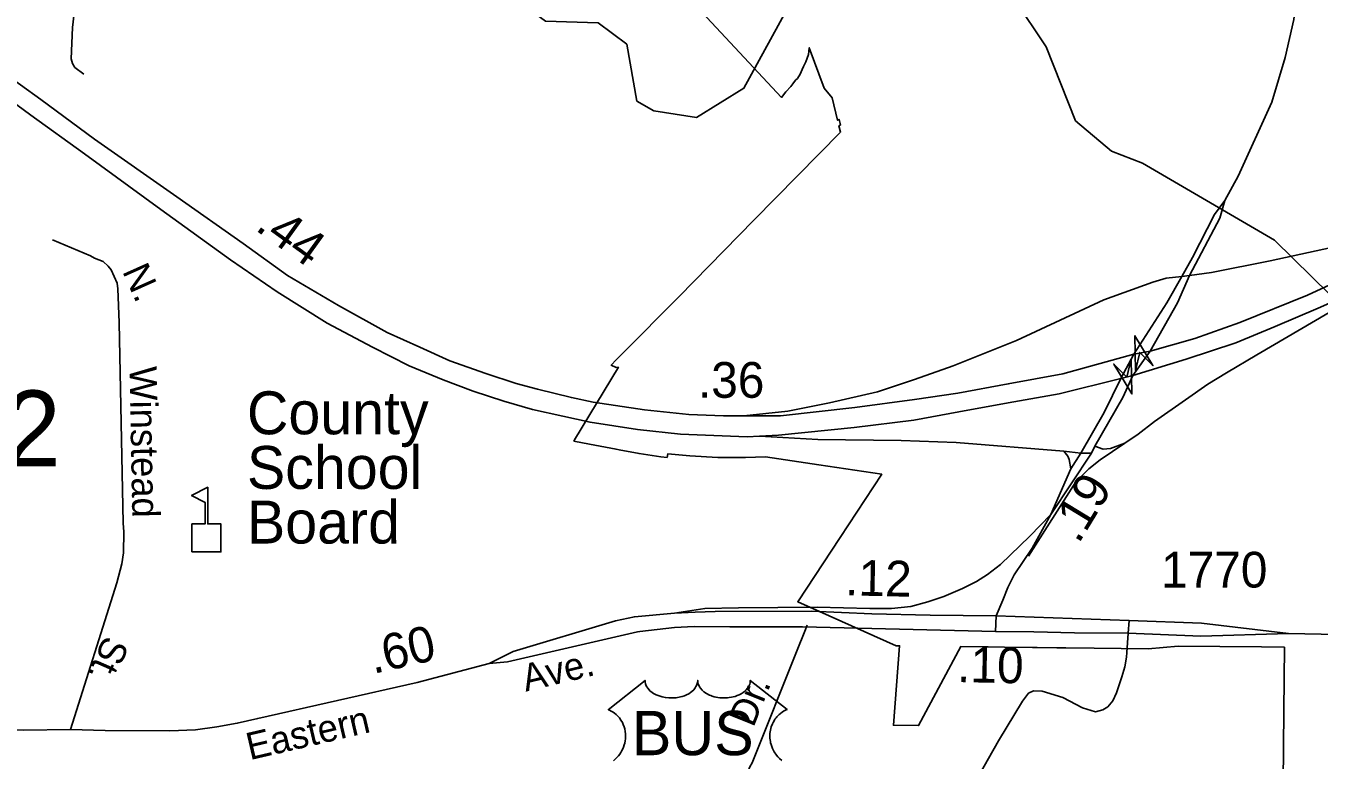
# Model space of a CAD drawing. Extents: x 2220236 to 2384410, y 720751 to 894131.
# Drawn here: x 2310514 to 2315038, y 809525 to 812092 of the extents above; entities that cross this region are included whole.
import ezdxf

# ---------------------------------------------------------------- set-up
doc = ezdxf.new("R2010")
doc.units = 0
for name, color, linetype in [('Exist Boundary Political City Limit New', 7, 'Continuous'), ('Exist Civil Demographics City Label', 7, 'Continuous'), ('Exist Cultural Educational Facility Elementary CELL', 7, 'Continuous'), ('Exist Cultural Educational Facility Elementary Label', 7, 'Continuous'), ('Exist Hydrographic Creek Single Shore', 7, 'Continuous'), ('Exist Hydrographic Misc Water Feature', 7, 'Continuous'), ('Exist Road Non-System Type 51', 7, 'Continuous'), ('Exist Road Non-System Type 51 Label', 7, 'Continuous'), ('Exist Road Primary US Attributed', 7, 'Continuous'), ('Exist Road Primary US Divided Attributed', 7, 'Continuous'), ('Exist Road Primary US Label', 7, 'Continuous'), ('Exist Road Primary US Mileage Hundredths English Label', 7, 'Continuous'), ('Exist Road Primary US Ramp 1 Lane  Attributed', 7, 'Continuous'), ('Exist Road Primary US Shield CELL', 7, 'Continuous'), ('Exist Road Primary US Shield Number Label', 7, 'Continuous'), ('Exist Road Secondary Mileage Hundredths English Label', 7, 'Continuous'), ('Exist Road Secondary Structure Standard Bridge Attributed CELL', 7, 'Continuous'), ('Exist Road Secondary Type 51 Attributed', 7, 'Continuous'), ('Exist Road Secondary Type 51 Divided Attributed', 7, 'Continuous'), ('Exist Road Secondary Type 51 Number Label', 7, 'Continuous'), ('Map Preparation Boundary City Limit Buffer Line', 7, 'Continuous')]:
    doc.layers.add(name, color=color, linetype=linetype)

msp = doc.modelspace()

# ---------------------------------------------------------------- linework, layer by layer
at = {"layer": 'Exist Boundary Political City Limit New'}
msp.add_lwpolyline([(2312880, 812138.6), (2313157.2, 811841.9), (2313172.8, 811861.4), (2313190, 811880.4), (2313196.5, 811889.8), (2313206.8, 811901.9), (2313213.2, 811908.8), (2313222.8, 811923.2), (2313230, 811939.2), (2313234.8, 811950.1), (2313236.2, 811955), (2313242, 811966), (2313251.8, 811992.5), (2313254.5, 812016), (2313307, 811874), (2313334.2, 811840.7), (2313353.5, 811762.2), (2313359, 811765.1), (2313364.2, 811746.2), (2313358.2, 811743), (2313363.8, 811720.6), (2313061.5, 811413.6), (2312798.5, 811144.6), (2312600.5, 810945.6), (2312578.8, 810924.4), (2312561.8, 810905.6), (2312578.8, 810898.4), (2312586.8, 810898.6), (2312433.8, 810644.7), (2312431.2, 810640.4), (2312486.2, 810629.8), (2312578.8, 810612.1), (2312590, 810610), (2312659.2, 810596.9), (2312735.2, 810585.6), (2312757, 810583.4), (2312759.8, 810596.3), (2312837.2, 810588.8), (2312934.2, 810583.5), (2313031.5, 810582.9), (2313101.2, 810585.6), (2313287.8, 810557.1), (2313508.2, 810524.6), (2313362.2, 810303.8), (2313214, 810079), (2313290.2, 810045.1), (2313558.5, 809925.2), (2313570.2, 809925.1), (2313548.5, 809647.1), (2313637, 809645.9), (2313784.5, 809922.2), (2313866.5, 809921.2), (2313876.2, 809921.1), (2313880, 809921), (2313937.2, 809920.2), (2314035.5, 809918.9), (2314051.8, 809918.7), (2314120.2, 809917.8), (2314151.8, 809917.4), (2314250.5, 809916.2), (2314440.2, 809914), (2314545, 809923.3), (2314836.2, 809920.8), (2314916.2, 809920), (2314914.2, 809697.1), (2314912, 809445.2)], dxfattribs=at)
at = {"layer": 'Exist Cultural Educational Facility Elementary CELL'}
msp.add_lwpolyline([(2311095.2, 810253), (2311095.2, 810350.9), (2311141.2, 810350.9), (2311141.2, 810426), (2311094.2, 810450.3), (2311150.8, 810479.4), (2311150.8, 810350.9), (2311196.9, 810350.9), (2311196.9, 810253)], close=True, dxfattribs=at)
at = {"layer": 'Exist Hydrographic Creek Single Shore'}
msp.add_lwpolyline([(2313124.7, 812806.9), (2313010.7, 812507), (2313020.5, 812431.8), (2313171.6, 812274), (2313172.7, 812142.7), (2313025.6, 811874.2), (2312860.6, 811772.2), (2312710.7, 811795.6), (2312651.6, 811829.3), (2312616.5, 812028), (2312515.7, 812102.7), (2312332.5, 812108.4), (2312189.6, 812214.1), (2311953.6, 812503.1), (2311692.6, 812741.9), (2311415.5, 812881.6), (2311173.6, 812920.8), (2310845, 813061.2)], dxfattribs=at)
at = {"layer": 'Exist Hydrographic Misc Water Feature'}
msp.add_lwpolyline([(2316052.6, 809306.7), (2316099.6, 809607.3), (2316070.7, 809940.8), (2316027.6, 810106.5), (2315749.6, 810360.9), (2315672.7, 810495.6), (2315470.7, 810710.5), (2315269.7, 810846.7), (2315141.6, 811087.6), (2314881.6, 811342.8), (2314419.6, 811612.8), (2314311.7, 811654.3), (2314185.6, 811760.7), (2314082.7, 812019.1), (2313972.6, 812185.3), (2313585.6, 812504.2), (2313492.5, 812638.2), (2313391.6, 812735.8), (2313233.5, 812749.1), (2313124.7, 812806.9)], dxfattribs=at)
at = {"layer": 'Exist Road Non-System Type 51'}
for p, q in [((2313238.7, 809975.7), (2313247.3, 809997.6)), ((2314373, 810013.8), (2314370.4, 809968.8)), ((2313212.5, 809909.6), (2313238.7, 809975.7)), ((2314370.4, 809968.8), (2314365.3, 809901.3))]:
    msp.add_line(p, q, dxfattribs=at)
for points in [[(2310683.5, 812137), (2310677.9, 812087), (2310673.2, 811976.9), (2310677.3, 811960.9), (2310685.5, 811947), (2310717.6, 811923.3)], [(2310608, 811344.5), (2310740.6, 811287.9), (2310754.7, 811280), (2310784.8, 811268.5), (2310802.8, 811252.6), (2310813, 811238.8), (2310833.5, 811193), (2310835.7, 811173.1), (2310840.9, 811055.1), (2310854.6, 810353.6), (2310856.8, 810323.7), (2310855.6, 810249.6), (2310850.2, 810211.6), (2310832.8, 810145.5), (2310670.4, 809631.9)], [(2312638.8, 807833.9), (2312838.4, 808235.9), (2312893, 808360.4), (2312898.7, 808380.5), (2312902.6, 808398.6), (2312902.4, 808418.6), (2312960, 809198.8), (2312967.3, 809268.7), (2312986.4, 809354.9), (2313046.6, 809501.7), (2313054.5, 809515.6), (2313212.5, 809909.6)], [(2314365.3, 809901.3), (2314364.1, 809885.6), (2314357.7, 809852), (2314348.1, 809816.7), (2314328.9, 809760.7), (2314316.1, 809732.7), (2314298.5, 809711.9), (2314280.9, 809700.6), (2314255.3, 809694.2), (2314210.5, 809708.6), (2314141.7, 809743.9), (2314069.6, 809766.3), (2314039.2, 809767.9), (2314021.6, 809759.9), (2314000.8, 809731.1), (2313916, 809593.3), (2313746.3, 809292.3)]]:
    msp.add_lwpolyline(points, dxfattribs=at)
at = {"layer": 'Exist Road Primary US Attributed'}
msp.add_lwpolyline([(2310189.6, 809649.7), (2310227, 809645.1), (2310253.7, 809642.5), (2310289.5, 809641), (2310400.5, 809635), (2310506.4, 809630.2), (2310670.4, 809631.9), (2310792.3, 809629.2), (2311018.2, 809627.7), (2311108.1, 809630.7), (2311182.1, 809641.4), (2311253.8, 809654.3), (2311325.6, 809671), (2311883.6, 809797.1), (2312135.1, 809863.1)], dxfattribs=at)
at = {"layer": 'Exist Road Primary US Divided Attributed'}
for points in [[(2313025.4, 810729.5), (2312954.9, 810729.5), (2312833.5, 810733.5), (2312677.9, 810749.6), (2312498.7, 810776.7), (2312422.4, 810792.7), (2312303.9, 810821.9), (2312229.7, 810842), (2312123.3, 810877.1), (2311996.8, 810921.3), (2311892.4, 810968.5), (2311777.9, 811020.7), (2311608.3, 811114.2), (2311429.6, 811219.6), (2311275, 811331.1), (2311042.1, 811494.8), (2310754.1, 811696.4), (2310566.8, 811834.3), (2310423.3, 811937.8)], [(2310362, 811904.6), (2310531.7, 811780.1), (2310719.4, 811644.5), (2310986.4, 811450.6), (2311229.8, 811273.9), (2311393.5, 811162.4), (2311568.1, 811052.9), (2311726.7, 810969.5), (2311855.2, 810903.2), (2311973.7, 810855), (2312079.1, 810814.8), (2312186.5, 810779.7), (2312286.9, 810750.6), (2312392.3, 810727.5), (2312487.6, 810706.4), (2312653.8, 810681.3), (2312804.4, 810665.2), (2313037.2, 810656.1), (2313080.7, 810658)], [(2315550.2, 811447.3), (2315402.6, 811363.4), (2315198.3, 811244.2), (2314996.9, 811150.8), (2314760.9, 811055.2), (2314603.5, 810999.8), (2314446.7, 810954.9)], [(2314386.1, 810869.5), (2314572.9, 810926.9), (2314746.6, 810984.5), (2314883.7, 811041.1), (2315034, 811105), (2315208.3, 811182.5), (2315308.1, 811230)], [(2314389.3, 810944.1), (2314141.5, 810876.1), (2313950.2, 810840.4), (2313774.6, 810808.7), (2313622.5, 810785.7), (2313413.7, 810757.6), (2313153.7, 810729.5), (2313025.4, 810729.5)], [(2314446.7, 810954.9), (2314389.3, 810944.1)], [(2313080.7, 810658), (2313146.4, 810660.8), (2313411.7, 810688.3), (2313620, 810713.4), (2313777.6, 810743.5), (2313950.2, 810774.3), (2314128.4, 810805.8), (2314344.4, 810859.4)], [(2314344.4, 810859.4), (2314386.1, 810869.5)], [(2313907.7, 810029.4), (2313677.2, 810032.4), (2313472.8, 810036.9), (2313261.1, 810046.2), (2312925.8, 810044.6), (2312855, 810042.3), (2312783.1, 810039), (2312642.7, 810026.3), (2312576.2, 810012), (2312219.1, 809905.4), (2312135.1, 809863.1)], [(2312135.1, 809863.1), (2312199, 809869.5), (2312653.8, 809974.3), (2312661.6, 809975.5), (2312782.6, 809988.9), (2312852.3, 809992.5), (2312976.2, 809991.6), (2313230.3, 809991.6), (2313570.5, 809983.5), (2313906, 809974.4)]]:
    msp.add_lwpolyline(points, dxfattribs=at)
at = {"layer": 'Exist Road Primary US Ramp 1 Lane  Attributed'}
for points in [[(2315550.2, 811447.3), (2315281.1, 811362.8), (2315080.5, 811317.1), (2314865.9, 811271.4), (2314661.2, 811229.6), (2314584.8, 811219.7)], [(2314557.6, 811216.5), (2314502.2, 811209.9), (2314456.1, 811196.6), (2314285.2, 811134.1), (2313979.7, 810992), (2313757.5, 810903.5), (2313622.2, 810855.9), (2313492.9, 810813.3), (2313324.9, 810774.1), (2313179.2, 810745.8), (2313025.4, 810729.5)], [(2314253, 810623.4), (2314282, 810612.8), (2314307.9, 810614.4), (2314358.6, 810633.4), (2314405, 810665.1), (2314462.1, 810708.7), (2314570.6, 810784.5), (2314647.9, 810839.6), (2314713.3, 810879.7), (2314819.7, 810942.2), (2315120.6, 811117.7), (2315308.1, 811230)], [(2314584.8, 811219.7), (2314557.6, 811216.5)], [(2313080.7, 810658), (2313284.7, 810646.2), (2313575.6, 810642.9), (2313767.9, 810635.8), (2314144.5, 810605.9), (2314204.3, 810598.7)], [(2314358.6, 810633.4), (2314271.5, 810575.3), (2314231.9, 810543.1), (2314186.5, 810497.7), (2314021.7, 810238)], [(2314144.5, 810605.9), (2314158.7, 810587.5), (2314163.5, 810575.9), (2314169.3, 810544.2)], [(2314204.3, 810598.7), (2314241.8, 810598.9)], [(2314098.8, 810383.7), (2314026, 810308.2), (2313923.3, 810209.5), (2313877.3, 810174.6), (2313839.3, 810149.8), (2313790.2, 810125), (2313725, 810097.5), (2313669.1, 810079.1), (2313609.4, 810062.7), (2313541.6, 810055.8), (2313466.1, 810054.8), (2313282.1, 810060.6), (2313006.5, 810057.9), (2312889.6, 810055.3), (2312783.1, 810039)]]:
    msp.add_lwpolyline(points, dxfattribs=at)
at = {"layer": 'Exist Road Primary US Shield CELL'}
msp.add_lwpolyline([(2312569.3, 809523.2), (2312575.6, 809528.3), (2312583, 809535.6), (2312586.9, 809540), (2312591.5, 809546.1), (2312595.3, 809551.8), (2312598.2, 809556.9), (2312602.1, 809564.5), (2312604.5, 809570.1), (2312607.5, 809578.7), (2312608.9, 809584.8), (2312610.5, 809592.6), (2312611.4, 809600), (2312611.8, 809609.2), (2312611.6, 809616.8), (2312610.6, 809625.7), (2312608.9, 809634.2), (2312606.9, 809641.7), (2312603.7, 809650.2), (2312600.8, 809656.4), (2312595.9, 809664.8), (2312590.4, 809672.7), (2312584.7, 809679), (2312579, 809684.7), (2312573.6, 809689), (2312568.4, 809692.7), (2312561.8, 809696.7), (2312555.5, 809699.8), (2312551.6, 809701.4), (2312680.2, 809803.8), (2312680.5, 809798.5), (2312681.8, 809792.2), (2312682.8, 809788.9), (2312685.7, 809782.7), (2312690.6, 809775.3), (2312697.4, 809768.1), (2312705.1, 809761.8), (2312710.2, 809758.5), (2312719, 809753.7), (2312729, 809749.6), (2312740, 809746.4), (2312751.4, 809744.1), (2312763.7, 809742.7), (2312776, 809742.5), (2312789.2, 809743.5), (2312803.8, 809746.3), (2312810.5, 809748), (2312818, 809750.6), (2312825, 809753.5), (2312832.7, 809757.6), (2312838.9, 809761.6), (2312843.7, 809765.1), (2312850.5, 809771.6), (2312855.9, 809778.4), (2312858.2, 809782.2), (2312860.2, 809785.8), (2312862.9, 809793.6), (2312863.6, 809797), (2312864.2, 809804.1), (2312864.6, 809798.1), (2312865.2, 809794.4), (2312866.2, 809790.8), (2312867.7, 809786.9), (2312870.5, 809781.4), (2312873.5, 809776.8), (2312879.3, 809770.1), (2312882.8, 809766.7), (2312886.1, 809764.1), (2312894.8, 809758.1), (2312905, 809752.9), (2312910.1, 809750.7), (2312915.2, 809748.9), (2312921.7, 809746.9), (2312928.5, 809745.3), (2312935.2, 809744.2), (2312942, 809743.2), (2312949, 809742.7), (2312954.7, 809742.5), (2312961.7, 809742.6), (2312968.2, 809743), (2312974.8, 809743.7), (2312982.1, 809744.9), (2312987.9, 809746.2), (2312995.6, 809748.3), (2313002.6, 809750.8), (2313008.8, 809753.4), (2313016.8, 809757.6), (2313023.2, 809761.6), (2313027.9, 809765.4), (2313033.5, 809770.6), (2313038.9, 809776.8), (2313042, 809781.3), (2313044.2, 809785.9), (2313046.2, 809790.8), (2313047.5, 809795.9), (2313048.1, 809800.4), (2313048.2, 809804.2), (2313176.8, 809701.8), (2313173.8, 809700.6), (2313166.8, 809697.2), (2313161.3, 809693.9), (2313152.4, 809687.7), (2313148.6, 809684.3), (2313144.8, 809680.7), (2313141.3, 809676.9), (2313138.2, 809673.3), (2313134.5, 809668.2), (2313131.2, 809663), (2313127.9, 809657.3), (2313125.5, 809652.4), (2313121.6, 809642), (2313119.7, 809635.5), (2313118.5, 809630), (2313116.9, 809618.5), (2313116.6, 809613), (2313116.6, 809607.6), (2313116.9, 809601.9), (2313117.4, 809596.5), (2313118.4, 809590.8), (2313119.3, 809585.7), (2313120.9, 809579.6), (2313123.2, 809572.4), (2313126, 809565.5), (2313131.9, 809554.4), (2313139.4, 809543), (2313144.8, 809536.6), (2313150.1, 809531.1), (2313158.1, 809524.4)], dxfattribs=at)
at = {"layer": 'Exist Road Secondary Structure Standard Bridge Attributed CELL'}
for points in [[(2314396, 810887.2), (2314393.5, 811009.1), (2314456.6, 810904.8), (2314410.5, 810950.5)], [(2314379.8, 810927.7), (2314382.8, 810805.8), (2314319.3, 810909.9), (2314365.6, 810864.3)]]:
    msp.add_lwpolyline(points, close=True, dxfattribs=at)
at = {"layer": 'Exist Road Secondary Type 51 Attributed'}
for points in [[(2314646, 813803.9), (2314670.2, 813725.3), (2314780.2, 813359.4), (2314909.5, 812905.7), (2314957.1, 812682.5), (2314976.4, 812495.1), (2314973.4, 812316.6), (2314949.7, 812114.3), (2314918.4, 811981.9), (2314872.4, 811825.8), (2314754.9, 811566.9), (2314708.1, 811481.6)], [(2314098.8, 810383.7), (2314033.6, 810266), (2313971.1, 810172.5), (2313948.9, 810128.7), (2313932, 810084.3), (2313907.7, 810029.4), (2313906, 809974.4)], [(2314930.8, 809968.1), (2314626, 810004.2), (2314373, 810013.8), (2313907.7, 810029.4)], [(2313906, 809974.4), (2314040.3, 809973.7), (2314182.7, 809970.8), (2314370.4, 809968.8), (2314624.1, 809959.2), (2314930.8, 809968.1)], [(2314930.8, 809968.1), (2316020.8, 809946.1), (2316687.7, 809938.7)]]:
    msp.add_lwpolyline(points, dxfattribs=at)
at = {"layer": 'Exist Road Secondary Type 51 Divided Attributed'}
for points in [[(2314708.1, 811481.6), (2314671.2, 811432.8), (2314594.9, 811282), (2314557.6, 811216.5)], [(2314584.8, 811219.7), (2314690.4, 811419.9), (2314708.1, 811481.6)], [(2314557.6, 811216.5), (2314504.8, 811123.7), (2314389.3, 810944.1)], [(2314446.7, 810954.9), (2314541.8, 811124.3), (2314584.8, 811219.7)], [(2314389.3, 810944.1), (2314344.4, 810859.4)], [(2314386.1, 810869.5), (2314446.7, 810954.9)], [(2314098.8, 810383.7), (2314241.8, 810598.9), (2314253, 810623.4), (2314350.8, 810792.8), (2314386.1, 810869.5)], [(2314344.4, 810859.4), (2314285.9, 810740.2), (2314204.3, 810598.7), (2314169.3, 810544.2), (2314098.8, 810383.7)]]:
    msp.add_lwpolyline(points, dxfattribs=at)
at = {"layer": 'Map Preparation Boundary City Limit Buffer Line'}
msp.add_lwpolyline([(2312880, 812138.6), (2313157.2, 811841.9), (2313172.8, 811861.4), (2313190, 811880.4), (2313196.5, 811889.8), (2313206.8, 811901.9), (2313213.2, 811908.8), (2313222.8, 811923.2), (2313230, 811939.2), (2313234.8, 811950.1), (2313236.2, 811955), (2313242, 811966), (2313251.8, 811992.5), (2313254.5, 812016), (2313307, 811874), (2313334.2, 811840.7), (2313353.5, 811762.2), (2313359, 811765.1), (2313364.2, 811746.2), (2313358.2, 811743), (2313363.8, 811720.6), (2313061.5, 811413.6), (2312798.5, 811144.6), (2312600.5, 810945.6), (2312578.8, 810924.4), (2312561.8, 810905.6), (2312578.8, 810898.4), (2312586.8, 810898.6), (2312433.8, 810644.7), (2312431.2, 810640.4), (2312486.2, 810629.8), (2312578.8, 810612.1), (2312590, 810610), (2312659.2, 810596.9), (2312735.2, 810585.6), (2312757, 810583.4), (2312759.8, 810596.3), (2312837.2, 810588.8), (2312934.2, 810583.5), (2313031.5, 810582.9), (2313101.2, 810585.6), (2313287.8, 810557.1), (2313508.2, 810524.6), (2313362.2, 810303.8), (2313214, 810079), (2313290.2, 810045.1), (2313558.5, 809925.2), (2313570.2, 809925.1), (2313548.5, 809647.1), (2313637, 809645.9), (2313784.5, 809922.2), (2313866.5, 809921.2), (2313876.2, 809921.1), (2313880, 809921), (2313937.2, 809920.2), (2314035.5, 809918.9), (2314051.8, 809918.7), (2314120.2, 809917.8), (2314151.8, 809917.4), (2314250.5, 809916.2), (2314440.2, 809914), (2314545, 809923.3), (2314836.2, 809920.8), (2314916.2, 809920), (2314914.2, 809697.1), (2314912, 809445.2)], dxfattribs=at)

# ---------------------------------------------------------------- texts
at = {"layer": 'Exist Civil Demographics City Label'}
msp.add_text('Pop. 4,392', height=265, dxfattribs=at).set_placement((2308922.4, 810552.4))
at = {"layer": 'Exist Cultural Educational Facility Elementary Label'}
for s, p in [('County', (2311287.8, 810664.5)), ('School', (2311287.8, 810473.5)), ('Board', (2311287.8, 810282.5))]:
    msp.add_text(s, height=150, dxfattribs=at).set_placement(p)
at = {"layer": 'Exist Road Non-System Type 51 Label'}
for s, rotation, p in [('N.', 294.115, (2310850.7, 811234.8)), ('Winstead', 271.1189, (2310876.7, 810901.4)), ('St.', 246.442, (2310790.5, 809964.9)), ('Dr.', 68.1405, (2313058.9, 809636.7))]:
    msp.add_text(s, height=95, rotation=rotation, dxfattribs=at).set_placement(p)
at = {"layer": 'Exist Road Primary US Label'}
for s, rotation, p in [('Ave.', 13.4175, (2312262.5, 809764.3)), ('Eastern', 13.093, (2311297.7, 809524.9))]:
    msp.add_text(s, height=95, rotation=rotation, dxfattribs=at).set_placement(p)
at = {"layer": 'Exist Road Primary US Mileage Hundredths English Label'}
for s, rotation, p in [('.44', 324.2013, (2311313, 811380.8)), ('.36', 359.9993, (2312865.1, 810792)), ('.12', 358.732, (2313379, 810101.5)), ('.60', 12.7401, (2311729.1, 809826.3))]:
    msp.add_text(s, height=125, rotation=rotation, dxfattribs=at).set_placement(p)
at = {"layer": 'Exist Road Primary US Shield Number Label'}
msp.add_text('BUS', height=155, dxfattribs=at).set_placement((2312633.9, 809542.5))
at = {"layer": 'Exist Road Secondary Mileage Hundredths English Label'}
for s, rotation, p in [('.19', 58.6814, (2314196.1, 810278.4)), ('.10', 358.7584, (2313770.6, 809798.3))]:
    msp.add_text(s, height=125, rotation=rotation, dxfattribs=at).set_placement(p)
at = {"layer": 'Exist Road Secondary Type 51 Number Label'}
msp.add_text('1770', height=125, dxfattribs=at).set_placement((2314485, 810128.6))

doc.saveas('drawing.dxf')
